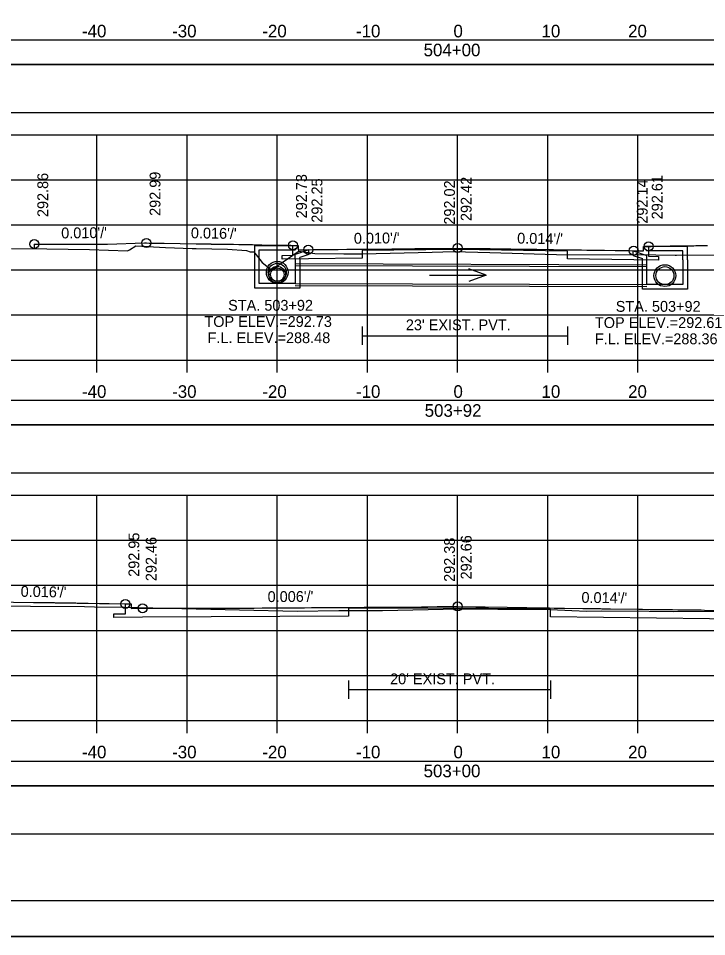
# Model space of a CAD drawing. Extents: x 1370538 to 1372872, y 376220 to 381127.
# Drawn here: x 1372659.9 to 1372736.3, y 376860.4 to 376962.3 of the extents above; entities that cross this region are included whole.
import ezdxf

# ---------------------------------------------------------------- set-up
doc = ezdxf.new("R2010")
doc.units = 0
for name, color, linetype in [('R_Border', 7, 'Continuous'), ('R_Border Notes', 7, 'Continuous'), ('R_Border PE', 7, 'Continuous'), ('R_Border Prem', 7, 'Continuous'), ('R_Dimension', 7, 'Continuous'), ('R_Fin Surface', 7, 'Continuous'), ('R_Grid', 7, 'Continuous'), ('R_No Plot', 7, 'Continuous'), ('R_Water', 7, 'Continuous'), ('R_Water Annot', 7, 'Continuous'), ('R_Xsect Elev', 7, 'Continuous'), ('R_Xsect Slope', 7, 'Continuous'), ('T_Detection Zones', 7, 'Continuous')]:
    doc.layers.add(name, color=color, linetype=linetype)

msp = doc.modelspace()

# ---------------------------------------------------------------- linework, layer by layer
at = {"layer": 'R_Border'}
for p, q in [((1372698.07, 376928.13), (1372698.07, 376926.13)), ((1372720.85, 376928.13), (1372720.85, 376926.13)), ((1372698.07, 376927.13), (1372720.85, 376927.13)), ((1372696.55, 376888.85), (1372696.55, 376886.85)), ((1372718.96, 376888.85), (1372718.96, 376886.85)), ((1372696.55, 376887.85), (1372718.96, 376887.85))]:
    msp.add_line(p, q, dxfattribs=at)
for points in [[(1372729.83, 376937.04), (1372729.83, 376935.95), (1372730.94, 376935.92), (1372730.94, 376935.51), (1372728.18, 376935.56), (1372720.85, 376935.67), (1372720.85, 376936.5), (1372708.65, 376936.68), (1372698.07, 376936.57), (1372698.07, 376935.73), (1372692.1, 376935.67), (1372689.21, 376935.62), (1372689.21, 376936.04), (1372690.38, 376936.06), (1372690.38, 376937.15)], [(1372744.53, 376897.08), (1372744.53, 376895.99), (1372745.93, 376895.95), (1372745.93, 376895.54), (1372742.46, 376895.62), (1372718.96, 376895.94), (1372718.96, 376896.77), (1372708.65, 376896.91), (1372696.55, 376896.85), (1372696.55, 376896.01), (1372673.71, 376895.89), (1372670.52, 376895.85), (1372670.52, 376896.26), (1372671.8, 376896.28), (1372671.8, 376897.37)]]:
    msp.add_lwpolyline(points, dxfattribs=at)
at = {"layer": 'R_Border Notes'}
msp.add_line((1372866.83, 376864.43), (1372550.65, 376864.43), dxfattribs=at)
at = {"layer": 'R_Border Prem'}
for p, q in [((1372558.65, 376924.43), (1372858.65, 376924.43)), ((1372668.65, 376923.03), (1372668.65, 376924.43)), ((1372678.65, 376923.03), (1372678.65, 376924.43)), ((1372688.65, 376923.03), (1372688.65, 376924.43)), ((1372698.65, 376923.03), (1372698.65, 376924.43)), ((1372708.65, 376923.03), (1372708.65, 376924.43)), ((1372718.65, 376923.03), (1372718.65, 376924.43)), ((1372728.65, 376923.03), (1372728.65, 376924.43)), ((1372558.65, 376884.43), (1372858.65, 376884.43)), ((1372668.65, 376883.03), (1372668.65, 376884.43)), ((1372678.65, 376883.03), (1372678.65, 376884.43)), ((1372688.65, 376883.03), (1372688.65, 376884.43)), ((1372698.65, 376883.03), (1372698.65, 376884.43)), ((1372708.65, 376883.03), (1372708.65, 376884.43)), ((1372718.65, 376883.03), (1372718.65, 376884.43)), ((1372728.65, 376883.03), (1372728.65, 376884.43))]:
    msp.add_line(p, q, dxfattribs=at)
at = {"layer": 'R_Dimension'}
for points in [[(1372659.17, 376936.8), (1372663.09, 376936.77), (1372667.82, 376936.68), (1372672.03, 376936.55), (1372672.26, 376936.65), (1372672.97, 376937.11), (1372676.27, 376936.93), (1372679.2, 376936.8), (1372679.64, 376936.79), (1372683.14, 376936.73), (1372685.24, 376936.58), (1372685.65, 376936.43), (1372686.06, 376936.43), (1372686.96, 376935.26), (1372688.01, 376934.45), (1372690.97, 376936.48), (1372691, 376936.5), (1372691.05, 376936.49), (1372692.8, 376936.23), (1372696.04, 376936.21), (1372698.07, 376936.22), (1372705.82, 376936.41), (1372708.18, 376936.47), (1372712.24, 376936.35), (1372720.85, 376936.11), (1372728.49, 376936.12), (1372732.79, 376936.06), (1372732.91, 376936.06), (1372742.25, 376936.09)], [(1372650.78, 376897.14), (1372661.27, 376897.13), (1372667.26, 376897.06), (1372668.37, 376897.05), (1372668.38, 376897.05), (1372671.65, 376896.99), (1372690.86, 376896.55), (1372695.46, 376896.63), (1372696.55, 376896.65), (1372700.33, 376896.65), (1372708.74, 376896.81), (1372713.1, 376896.78), (1372718.96, 376896.73), (1372721.32, 376896.62), (1372722.97, 376896.56), (1372724.66, 376896.61), (1372729.88, 376896.55), (1372732.62, 376896.52), (1372751.62, 376896.57), (1372754.35, 376896.54), (1372766.12, 376896.31), (1372770.1, 376896.28), (1372781.97, 376896.05)]]:
    msp.add_lwpolyline(points, dxfattribs=at)
at = {"layer": 'R_Fin Surface'}
msp.add_line((1372661.69, 376937.29), (1372661.69, 376936.78), dxfattribs=at)
for points in [[(1372661.69, 376937.29), (1372662.54, 376937.3), (1372662.6, 376937.3), (1372662.66, 376937.3), (1372663.37, 376937.3), (1372663.37, 376937.3), (1372663.47, 376937.3), (1372663.58, 376937.3), (1372663.66, 376937.3), (1372666.7, 376937.29), (1372666.76, 376937.29), (1372666.93, 376937.29), (1372667.04, 376937.28), (1372667.83, 376937.28), (1372667.93, 376937.29), (1372668.27, 376937.29), (1372668.28, 376937.29), (1372668.39, 376937.29), (1372668.52, 376937.29), (1372668.78, 376937.29), (1372669.35, 376937.28), (1372669.39, 376937.28), (1372669.73, 376937.29), (1372669.8, 376937.29), (1372669.8, 376937.29), (1372669.81, 376937.29), (1372669.82, 376937.29), (1372673.92, 376937.42), (1372674.14, 376937.42), (1372674.44, 376937.41), (1372674.52, 376937.41), (1372674.56, 376937.41), (1372674.57, 376937.41), (1372674.67, 376937.41), (1372674.7, 376937.41), (1372674.73, 376937.41), (1372675.1, 376937.4), (1372675.39, 376937.4), (1372675.41, 376937.4), (1372675.48, 376937.39), (1372675.52, 376937.39), (1372675.52, 376937.39), (1372675.53, 376937.39), (1372675.54, 376937.39), (1372675.55, 376937.39), (1372675.55, 376937.39), (1372675.55, 376937.39), (1372675.56, 376937.39), (1372675.58, 376937.39), (1372675.58, 376937.39), (1372675.59, 376937.39), (1372675.59, 376937.39), (1372675.59, 376937.39), (1372675.6, 376937.39), (1372675.61, 376937.39), (1372675.64, 376937.39), (1372675.65, 376937.39), (1372675.67, 376937.39), (1372675.68, 376937.39), (1372675.69, 376937.39), (1372675.71, 376937.39), (1372675.75, 376937.39), (1372675.88, 376937.39), (1372675.91, 376937.39), (1372675.93, 376937.39), (1372675.96, 376937.39), (1372676, 376937.39), (1372676.01, 376937.39), (1372676.05, 376937.38), (1372676.11, 376937.38), (1372679.65, 376937.33), (1372679.76, 376937.33), (1372679.93, 376937.33), (1372679.99, 376937.33), (1372680.02, 376937.33), (1372680.12, 376937.32), (1372680.14, 376937.32), (1372680.15, 376937.32), (1372680.31, 376937.32), (1372680.37, 376937.32), (1372680.45, 376937.32), (1372680.84, 376937.31), (1372681.12, 376937.31), (1372681.14, 376937.31), (1372681.2, 376937.31), (1372681.22, 376937.31), (1372681.22, 376937.31), (1372681.25, 376937.31), (1372681.26, 376937.31), (1372681.31, 376937.31), (1372681.33, 376937.3), (1372681.35, 376937.3), (1372681.38, 376937.3), (1372681.39, 376937.3), (1372681.42, 376937.3), (1372681.5, 376937.3), (1372681.55, 376937.3), (1372681.58, 376937.3), (1372681.63, 376937.3), (1372681.7, 376937.3), (1372681.71, 376937.3), (1372681.8, 376937.3), (1372681.91, 376937.3), (1372682, 376937.29), (1372682.14, 376937.29), (1372682.16, 376937.29), (1372682.25, 376937.29), (1372682.27, 376937.29), (1372682.28, 376937.29), (1372682.41, 376937.29), (1372682.47, 376937.29), (1372682.55, 376937.29), (1372682.84, 376937.28), (1372682.85, 376937.28), (1372682.91, 376937.28), (1372683.29, 376937.27), (1372683.34, 376937.27), (1372683.35, 376937.27), (1372683.35, 376937.27), (1372683.36, 376937.27), (1372683.56, 376937.27), (1372683.76, 376937.27), (1372683.79, 376937.27), (1372684.38, 376937.26), (1372684.65, 376937.25), (1372685.04, 376937.24), (1372685.08, 376937.24), (1372685.33, 376937.24), (1372685.61, 376937.23), (1372685.92, 376937.23), (1372686.59, 376937.22), (1372686.65, 376937.22), (1372686.93, 376937.21), (1372686.95, 376937.21), (1372688.25, 376937.19), (1372688.4, 376937.19), (1372689.23, 376937.17), (1372689.95, 376937.16), (1372689.95, 376937.16), (1372690.11, 376937.16), (1372690.11, 376937.16), (1372690.15, 376937.16), (1372690.38, 376937.15), (1372690.68, 376937.15), (1372690.95, 376937.15), (1372690.95, 376936.9), (1372690.96, 376936.65), (1372691.24, 376936.66), (1372691.6, 376936.66), (1372692.1, 376936.67), (1372692.61, 376936.68), (1372692.63, 376936.68), (1372693.07, 376936.68), (1372693.11, 376936.68), (1372693.7, 376936.68), (1372693.71, 376936.68), (1372694.66, 376936.69), (1372694.94, 376936.69), (1372695.27, 376936.7), (1372695.42, 376936.7), (1372696.35, 376936.71), (1372696.61, 376936.71), (1372697.12, 376936.71), (1372697.15, 376936.71), (1372697.33, 376936.71), (1372697.93, 376936.72), (1372698.16, 376936.72), (1372698.41, 376936.73), (1372699.19, 376936.73), (1372699.78, 376936.74), (1372699.81, 376936.74), (1372699.88, 376936.74), (1372699.93, 376936.74), (1372700.18, 376936.74), (1372700.2, 376936.74), (1372701.36, 376936.75), (1372702.54, 376936.77), (1372702.68, 376936.77), (1372703.04, 376936.77), (1372703.77, 376936.78), (1372703.91, 376936.79), (1372704.54, 376936.79), (1372704.8, 376936.8), (1372704.93, 376936.8), (1372704.96, 376936.8), (1372705.66, 376936.81), (1372705.84, 376936.81), (1372706.83, 376936.82), (1372706.87, 376936.82), (1372706.9, 376936.82), (1372706.98, 376936.82), (1372708.65, 376936.85), (1372710.68, 376936.81), (1372710.77, 376936.81), (1372710.81, 376936.81), (1372710.85, 376936.81), (1372712.05, 376936.79), (1372712.27, 376936.79), (1372713.11, 376936.78), (1372713.15, 376936.78), (1372713.31, 376936.77), (1372713.62, 376936.77), (1372714.38, 376936.76), (1372714.55, 376936.75), (1372715.43, 376936.74), (1372715.85, 376936.73), (1372716.02, 376936.73), (1372717.44, 376936.71), (1372718.79, 376936.69), (1372718.81, 376936.69), (1372719.11, 376936.69), (1372719.17, 376936.69), (1372719.25, 376936.68), (1372719.29, 376936.68), (1372720, 376936.67), (1372720.9, 376936.66), (1372721.2, 376936.66), (1372721.91, 376936.65), (1372722.17, 376936.64), (1372722.39, 376936.64), (1372722.97, 376936.63), (1372723.01, 376936.63), (1372723.32, 376936.63), (1372724.38, 376936.61), (1372724.56, 376936.61), (1372724.94, 376936.61), (1372726.13, 376936.59), (1372726.36, 376936.59), (1372727.03, 376936.58), (1372727.03, 376936.58), (1372727.56, 376936.57), (1372727.59, 376936.57), (1372728.18, 376936.56), (1372729.17, 376936.54), (1372729.28, 376936.54), (1372729.28, 376936.62), (1372729.28, 376937.04), (1372729.81, 376937.04), (1372729.82, 376937.04), (1372729.83, 376937.04), (1372730.06, 376937.04), (1372730.07, 376937.04), (1372730.08, 376937.04), (1372730.13, 376937.04), (1372730.37, 376937.05), (1372730.38, 376937.05), (1372730.69, 376937.05), (1372730.71, 376937.05), (1372730.77, 376937.05), (1372730.8, 376937.05), (1372731.37, 376937.06), (1372731.38, 376937.06), (1372731.42, 376937.06), (1372731.56, 376937.07), (1372731.58, 376937.07), (1372731.62, 376937.07), (1372731.99, 376937.07), (1372732, 376937.07), (1372732.04, 376937.07), (1372732.22, 376937.08), (1372732.27, 376937.08), (1372732.45, 376937.08), (1372732.6, 376937.08), (1372732.63, 376937.08), (1372732.71, 376937.08), (1372732.97, 376937.09), (1372733, 376937.09), (1372733.04, 376937.09), (1372733.24, 376937.09), (1372733.26, 376937.09), (1372733.28, 376937.09), (1372733.36, 376937.09), (1372733.83, 376937.1), (1372733.91, 376937.1), (1372733.94, 376937.1), (1372734.12, 376937.1), (1372734.16, 376937.1), (1372734.33, 376937.11), (1372734.42, 376937.11), (1372734.43, 376937.11), (1372734.43, 376937.11), (1372734.44, 376937.11), (1372734.49, 376937.11), (1372734.84, 376937.11), (1372735.08, 376937.12), (1372735.15, 376937.12), (1372735.15, 376937.12), (1372735.17, 376937.12), (1372735.17, 376937.12), (1372735.47, 376937.12), (1372735.61, 376937.13), (1372735.7, 376937.13), (1372735.76, 376937.13), (1372735.86, 376937.13), (1372736.01, 376937.13), (1372736.02, 376937.13), (1372736.04, 376937.13), (1372736.12, 376937.13), (1372736.22, 376937.13), (1372736.24, 376937.13), (1372736.38, 376937.14)], [(1372654.97, 376897.65), (1372661.61, 376897.54), (1372662.09, 376897.53), (1372662.65, 376897.53), (1372662.72, 376897.52), (1372662.82, 376897.52), (1372663.22, 376897.52), (1372663.8, 376897.51), (1372663.89, 376897.51), (1372664.02, 376897.5), (1372664.38, 376897.5), (1372665.03, 376897.49), (1372665.41, 376897.48), (1372666.31, 376897.47), (1372666.44, 376897.46), (1372666.56, 376897.46), (1372666.95, 376897.46), (1372667.35, 376897.45), (1372667.66, 376897.44), (1372668.94, 376897.42), (1372669.05, 376897.42), (1372669.8, 376897.41), (1372669.97, 376897.4), (1372670.02, 376897.4), (1372671.73, 376897.37), (1372671.73, 376897.37), (1372671.8, 376897.37), (1372672.09, 376897.37), (1372672.39, 376897.37), (1372672.44, 376897.37), (1372672.44, 376897.35), (1372672.44, 376896.87), (1372673.06, 376896.88), (1372673.71, 376896.89), (1372675.4, 376896.89), (1372675.4, 376896.89), (1372675.42, 376896.89), (1372676.21, 376896.89), (1372676.39, 376896.89), (1372676.4, 376896.89), (1372676.41, 376896.89), (1372676.44, 376896.89), (1372680.54, 376896.9), (1372680.9, 376896.9), (1372680.98, 376896.9), (1372681.03, 376896.9), (1372681.08, 376896.9), (1372681.46, 376896.9), (1372682.2, 376896.9), (1372682.81, 376896.91), (1372683.64, 376896.91), (1372683.67, 376896.91), (1372683.86, 376896.91), (1372686.1, 376896.91), (1372686.98, 376896.92), (1372687.03, 376896.92), (1372687.46, 376896.92), (1372687.58, 376896.92), (1372688.3, 376896.93), (1372688.43, 376896.93), (1372691.66, 376896.94), (1372692.45, 376896.95), (1372692.64, 376896.95), (1372693.55, 376896.96), (1372693.7, 376896.96), (1372693.87, 376896.96), (1372695.17, 376896.97), (1372695.76, 376896.98), (1372697.72, 376896.98), (1372698.29, 376896.99), (1372700.23, 376897.01), (1372700.42, 376897.01), (1372701.59, 376897.02), (1372704.65, 376897.05), (1372705.33, 376897.05), (1372706.37, 376897.06), (1372706.45, 376897.06), (1372708.65, 376897.08), (1372710.67, 376897.05), (1372711.61, 376897.03), (1372711.72, 376897.03), (1372714.16, 376896.99), (1372715.22, 376896.98), (1372716.32, 376896.96), (1372718.1, 376896.93), (1372718.32, 376896.93), (1372718.85, 376896.92), (1372719.36, 376896.91), (1372720.5, 376896.89), (1372722.55, 376896.87), (1372723.4, 376896.85), (1372723.58, 376896.85), (1372723.75, 376896.85), (1372724.49, 376896.84), (1372724.65, 376896.83), (1372724.77, 376896.83), (1372725.47, 376896.82), (1372725.6, 376896.82), (1372728.76, 376896.78), (1372729.17, 376896.77), (1372730, 376896.76), (1372730.05, 376896.76), (1372730.25, 376896.76), (1372732.47, 376896.73), (1372733.09, 376896.72), (1372733.15, 376896.72), (1372733.21, 376896.72), (1372733.23, 376896.72), (1372733.32, 376896.72), (1372734.11, 376896.71), (1372734.49, 376896.7), (1372735.2, 376896.7), (1372735.55, 376896.69), (1372735.61, 376896.69), (1372735.64, 376896.69), (1372735.66, 376896.69), (1372736.04, 376896.68), (1372739.92, 376896.64)]]:
    msp.add_lwpolyline(points, dxfattribs=at)
at = {"layer": 'R_Grid'}
for p, q in [((1372558.65, 376949.43), (1372858.65, 376949.43)), ((1372668.65, 376924.43), (1372668.65, 376949.43)), ((1372678.65, 376924.43), (1372678.65, 376949.43)), ((1372688.65, 376924.43), (1372688.65, 376949.43)), ((1372698.65, 376924.43), (1372698.65, 376949.43)), ((1372708.65, 376924.43), (1372708.65, 376949.43)), ((1372718.65, 376924.43), (1372718.65, 376949.43)), ((1372728.65, 376924.43), (1372728.65, 376949.43)), ((1372558.65, 376944.43), (1372858.65, 376944.43)), ((1372558.65, 376939.43), (1372858.65, 376939.43)), ((1372558.65, 376934.43), (1372858.65, 376934.43)), ((1372558.65, 376929.43), (1372858.65, 376929.43)), ((1372558.65, 376924.43), (1372858.65, 376924.43)), ((1372558.65, 376909.43), (1372858.65, 376909.43)), ((1372668.65, 376884.43), (1372668.65, 376909.43)), ((1372678.65, 376884.43), (1372678.65, 376909.43)), ((1372688.65, 376884.43), (1372688.65, 376909.43)), ((1372698.65, 376884.43), (1372698.65, 376909.43)), ((1372708.65, 376884.43), (1372708.65, 376909.43)), ((1372718.65, 376884.43), (1372718.65, 376909.43)), ((1372728.65, 376884.43), (1372728.65, 376909.43)), ((1372558.65, 376904.43), (1372858.65, 376904.43)), ((1372558.65, 376899.43), (1372858.65, 376899.43)), ((1372558.65, 376894.43), (1372858.65, 376894.43)), ((1372558.65, 376889.43), (1372858.65, 376889.43)), ((1372558.65, 376884.43), (1372858.65, 376884.43))]:
    msp.add_line(p, q, dxfattribs=at)
at = {"layer": 'R_No Plot'}
for p, q in [((1372690.65, 376935.12), (1372729.64, 376935)), ((1372690.65, 376932.7), (1372729.64, 376932.58)), ((1372538.25, 376860.45), (1372871.58, 376860.45))]:
    msp.add_line(p, q, dxfattribs=at)
for points in [[(1372538.24, 377073.78), (1372871.58, 377073.78), (1372871.58, 376860.45), (1372538.24, 376860.45)], [(1372784.57, 377069.89), (1372784.57, 377060.01), (1372820.3, 377060.01), (1372820.3, 377057.09), (1372843.5, 377057.09), (1372843.5, 377032.76), (1372866.83, 377032.76), (1372866.83, 376864.43), (1372550.65, 376864.43), (1372550.65, 377069.89)]]:
    msp.add_lwpolyline(points, close=True, dxfattribs=at)
for centre, radius in [((1372661.69, 376937.29), 0.5), ((1372674.14, 376937.42), 0.5), ((1372690.38, 376937.15), 0.5), ((1372708.65, 376936.85), 0.5), ((1372729.83, 376937.04), 0.5), ((1372692.1, 376936.67), 0.5), ((1372728.18, 376936.56), 0.5), ((1372688.65, 376934.16), 1.21), ((1372688.65, 376933.91), 0.917), ((1372731.64, 376933.79), 1.21), ((1372671.8, 376897.37), 0.5), ((1372708.65, 376897.08), 0.5), ((1372673.71, 376896.89), 0.5)]:
    msp.add_circle(centre, radius, dxfattribs=at)
at = {"layer": 'R_Water'}
for p, q in [((1372686.15, 376937.15), (1372690.9, 376937.15)), ((1372686.15, 376935.65), (1372686.15, 376937.15)), ((1372686.65, 376935.65), (1372686.65, 376936.65)), ((1372686.65, 376936.65), (1372690.65, 376936.65)), ((1372690.98, 376936.99), (1372690.65, 376936.65)), ((1372692.15, 376936.67), (1372690.65, 376936.15)), ((1372690.98, 376936.99), (1372690.9, 376937.15)), ((1372728.14, 376936.56), (1372729.64, 376936.04)), ((1372729.31, 376936.87), (1372729.39, 376937.04)), ((1372729.31, 376936.87), (1372729.64, 376936.54)), ((1372734.14, 376937.04), (1372729.39, 376937.04)), ((1372733.64, 376936.54), (1372729.64, 376936.54)), ((1372733.64, 376935.54), (1372733.64, 376936.54)), ((1372734.14, 376935.54), (1372734.14, 376937.04)), ((1372690.65, 376935.65), (1372690.65, 376936.15)), ((1372692.15, 376936.14), (1372691.15, 376935.8)), ((1372691.15, 376935.65), (1372691.15, 376935.8)), ((1372728.14, 376936.03), (1372729.14, 376935.68)), ((1372729.14, 376935.54), (1372729.14, 376935.68)), ((1372729.64, 376935.54), (1372729.64, 376936.04)), ((1372690.65, 376934.91), (1372729.64, 376934.79)), ((1372690.65, 376932.91), (1372729.64, 376932.79))]:
    msp.add_line(p, q, dxfattribs=at)
for points in [[(1372692.15, 376936.14), (1372692.15, 376936.67)], [(1372728.14, 376936.03), (1372728.14, 376936.56)], [(1372691.15, 376935.65), (1372691.15, 376932.41), (1372688.65, 376932.41), (1372686.15, 376932.41), (1372686.15, 376935.65)], [(1372690.65, 376935.65), (1372690.65, 376932.91), (1372688.65, 376932.91), (1372686.65, 376932.91), (1372686.65, 376935.65)], [(1372734.14, 376935.54), (1372734.14, 376932.29), (1372731.64, 376932.29), (1372729.14, 376932.29), (1372729.14, 376935.54)], [(1372733.64, 376935.54), (1372733.64, 376932.79), (1372731.64, 376932.79), (1372729.64, 376932.79), (1372729.64, 376935.54)]]:
    msp.add_lwpolyline(points, dxfattribs=at)
for centre, radius in [((1372688.65, 376934.16), 1), ((1372688.65, 376933.91), 0.75), ((1372731.64, 376933.79), 1)]:
    msp.add_circle(centre, radius, dxfattribs=at)
at = {"layer": 'R_Water Annot'}
for p, q in [((1372711.8, 376933.83), (1372709.88, 376934.53)), ((1372705.52, 376933.85), (1372711.8, 376933.83)), ((1372711.8, 376933.83), (1372709.88, 376933.13))]:
    msp.add_line(p, q, dxfattribs=at)
at = {"layer": 'R_Xsect Elev'}
for p, q in [((1372708.65, 376936.45), (1372708.65, 376946.45)), ((1372708.65, 376896.81), (1372708.65, 376906.81))]:
    msp.add_line(p, q, dxfattribs=at)
at = {"layer": 'T_Detection Zones'}
for points in [[(1372552.66, 376957.21), (1372864.63, 376957.21), (1372864.63, 376959.92), (1372552.66, 376959.92)], [(1372552.66, 376951.89), (1372864.63, 376951.89), (1372864.63, 376957.21), (1372552.66, 376957.21)], [(1372552.66, 376917.25), (1372864.63, 376917.25), (1372864.63, 376919.95), (1372552.66, 376919.95)], [(1372552.66, 376911.92), (1372864.63, 376911.92), (1372864.63, 376917.25), (1372552.66, 376917.25)], [(1372552.66, 376877.18), (1372864.63, 376877.18), (1372864.63, 376879.88), (1372552.66, 376879.88)], [(1372552.66, 376871.85), (1372864.63, 376871.85), (1372864.63, 376877.18), (1372552.66, 376877.18)]]:
    msp.add_lwpolyline(points, close=True, dxfattribs=at)

# ---------------------------------------------------------------- texts
at = {"layer": 'R_Border PE'}
for s, p in [('-40', (1372666.99, 376960.23)), ('-30', (1372676.99, 376960.23)), ('-20', (1372686.99, 376960.23)), ('-10', (1372697.38, 376960.23)), ('0', (1372708.19, 376960.23)), ('10', (1372717.96, 376960.23)), ('20', (1372727.56, 376960.23)), ('504+00', (1372704.88, 376958.13)), ('-40', (1372666.99, 376920.23)), ('-30', (1372676.99, 376920.23)), ('-20', (1372686.99, 376920.23)), ('-10', (1372697.38, 376920.23)), ('0', (1372708.19, 376920.23)), ('10', (1372717.96, 376920.23)), ('20', (1372727.56, 376920.23)), ('503+92', (1372705, 376918.13)), ('-40', (1372666.99, 376880.23)), ('-30', (1372676.99, 376880.23)), ('-20', (1372686.99, 376880.23)), ('-10', (1372697.38, 376880.23)), ('0', (1372708.19, 376880.23)), ('10', (1372717.96, 376880.23)), ('20', (1372727.56, 376880.23)), ('503+00', (1372704.88, 376878.13))]:
    msp.add_text(s, height=1.4, dxfattribs=at).set_placement(p)
at = {"layer": 'R_Water'}
for s, p in [("23' EXIST. PVT.", (1372702.91, 376927.73)), ("20' EXIST. PVT.", (1372701.16, 376888.45))]:
    msp.add_text(s, height=1.2, dxfattribs=at).set_placement(p)
at = {"layer": 'R_Water Annot'}
for s, p in [('STA. 503+92', (1372683.2, 376929.9)), ('STA. 503+92', (1372726.19, 376929.78)), ('TOP ELEV.=292.73', (1372680.57, 376928.1)), ('TOP ELEV.=292.61', (1372723.88, 376927.98)), ('F.L. ELEV.=288.48', (1372680.92, 376926.3)), ('F.L. ELEV.=288.36', (1372723.88, 376926.18))]:
    msp.add_text(s, height=1.2, dxfattribs=at).set_placement(p)
at = {"layer": 'R_Xsect Elev'}
for s, p in [('292.86', (1372663.24, 376940.29)), ('292.99', (1372675.69, 376940.42)), ('292.73', (1372691.93, 376940.15)), ('292.25', (1372693.65, 376939.67)), ('292.42', (1372710.2, 376939.85)), ('292.14', (1372729.73, 376939.56)), ('292.61', (1372731.38, 376940.04)), ('292.02', (1372708.35, 376939.45)), ('292.95', (1372673.35, 376900.37)), ('292.46', (1372675.26, 376899.89)), ('292.38', (1372708.35, 376899.81)), ('292.66', (1372710.2, 376900.08))]:
    msp.add_text(s, height=1.2, rotation=90, dxfattribs=at).set_placement(p)
at = {"layer": 'R_Xsect Slope'}
for s, rotation, p in [("0.010'/'", 0.5904, (1372664.69, 376937.92)), ("0.016'/'", 359.0747, (1372679.06, 376937.94)), ("0.010'/'", 0.6003, (1372697.15, 376937.33)), ("0.014'/'", 359.1727, (1372715.25, 376937.35)), ("0.016'/'", 359.0661, (1372660.18, 376898.16)), ("0.006'/'", 0.3165, (1372687.58, 376897.57)), ("0.014'/'", 359.2063, (1372722.38, 376897.49))]:
    msp.add_text(s, height=1.2, rotation=rotation, dxfattribs=at).set_placement(p)

doc.saveas('drawing.dxf')
